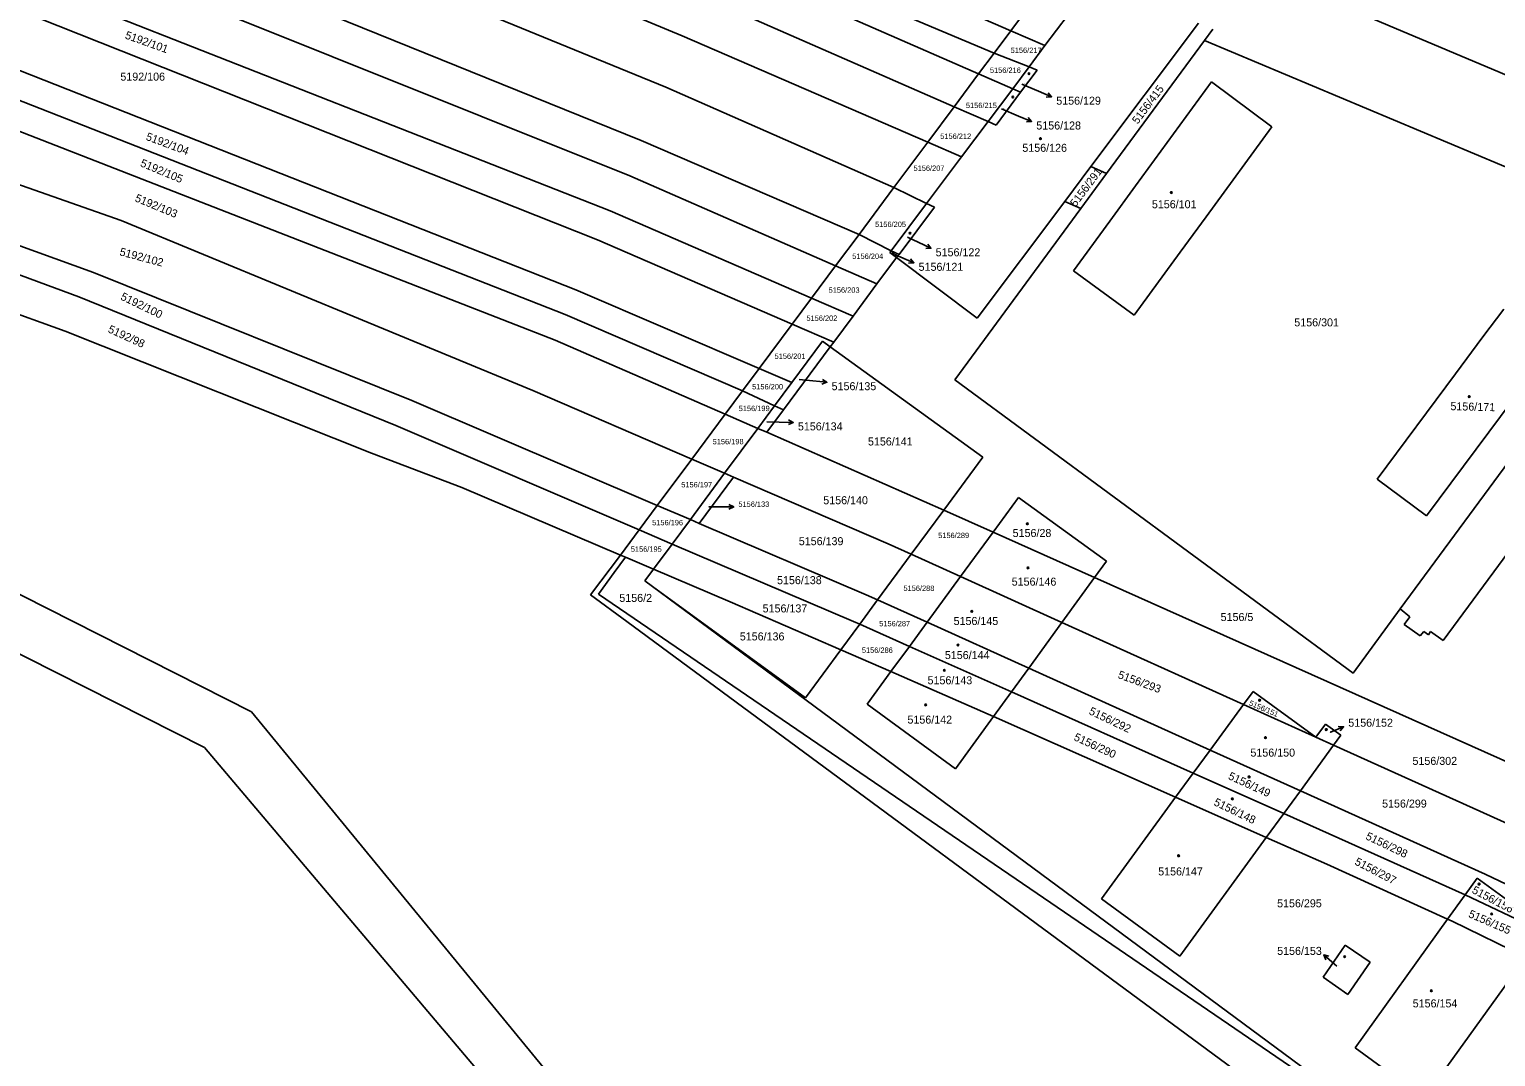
# Model space of a CAD drawing. Extents: x -593183 to -588034, y -1130415 to -1124994.
# Drawn here: x -590831.1 to -590519.7, y -1127703.4 to -1127485.2 of the extents above; entities that cross this region are included whole.
import ezdxf

# ---------------------------------------------------------------- set-up
doc = ezdxf.new("R2010")
doc.units = 0
for name, color, linetype in [('Vrstva 1', 7, 'Continuous'), ('Vrstva 16', 7, 'Continuous'), ('Vrstva 18', 7, 'Continuous'), ('Vrstva 19', 7, 'Continuous'), ('Vrstva 25', 7, 'Continuous')]:
    doc.layers.add(name, color=color, linetype=linetype)

msp = doc.modelspace()

# ---------------------------------------------------------------- linework, layer by layer
at = {"layer": 'Vrstva 1'}
for p, q in [((-590813.9, -1127435.81), (-590692.42, -1127486.57)), ((-590818.28, -1127447.36), (-590695.91, -1127497.44)), ((-590843.66, -1127451.05), (-590701.17, -1127508.8)), ((-590846.43, -1127459), (-590703.53, -1127516.29)), ((-590678.54, -1127461.1), (-590622.66, -1127485.46)), ((-590849.55, -1127467.97), (-590707.74, -1127523.73)), ((-590681.37, -1127466.93), (-590626.2, -1127490.21)), ((-590684.98, -1127470.33), (-590629.46, -1127494.59)), ((-590851.32, -1127473.96), (-590710.4, -1127529.88)), ((-590688.4, -1127478.06), (-590634.67, -1127501.59)), ((-590615.25, -1127475.5), (-590622.66, -1127485.46)), ((-590615.38, -1127488.63), (-590608, -1127478.78)), ((-590605.61, -1127514.32), (-590582.78, -1127483.87)), ((-590855.29, -1127485.18), (-590715.01, -1127540.47)), ((-590692.42, -1127486.57), (-590640.28, -1127509.13)), ((-590622.66, -1127485.46), (-590626.2, -1127490.21)), ((-590622.66, -1127485.46), (-590615.38, -1127488.63)), ((-590602.28, -1127515.77), (-590581.52, -1127487.56)), ((-590579.74, -1127485.14), (-590581.52, -1127487.56)), ((-590581.52, -1127487.56), (-590481.83, -1127529.38)), ((-590717.31, -1127545.76), (-590857.28, -1127490.79)), ((-590626.2, -1127490.21), (-590629.46, -1127494.59)), ((-590626.2, -1127490.21), (-590618.75, -1127493.12)), ((-590618.75, -1127493.12), (-590615.38, -1127488.63)), ((-590622.23, -1127497.77), (-590618.75, -1127493.12)), ((-590617.05, -1127493.86), (-590620.54, -1127498.51)), ((-590618.75, -1127493.12), (-590617.05, -1127493.86)), ((-590719.39, -1127551.21), (-590858.71, -1127496.87)), ((-590629.46, -1127494.59), (-590634.67, -1127501.59)), ((-590629.46, -1127494.59), (-590622.23, -1127497.77)), ((-590596.15, -1127518.43), (-590579.99, -1127496.29)), ((-590579.99, -1127496.29), (-590567.18, -1127505.9)), ((-590695.91, -1127497.44), (-590647.44, -1127518.74)), ((-590622.23, -1127497.77), (-590627.47, -1127504.75)), ((-590625.77, -1127505.49), (-590620.54, -1127498.51)), ((-590620.54, -1127498.51), (-590622.23, -1127497.77)), ((-590634.67, -1127501.59), (-590640.28, -1127509.13)), ((-590634.67, -1127501.59), (-590627.47, -1127504.75)), ((-590627.47, -1127504.75), (-590633.08, -1127512.24)), ((-590627.47, -1127504.75), (-590625.77, -1127505.49)), ((-590567.18, -1127505.9), (-590581.12, -1127524.96)), ((-590862.69, -1127507.8), (-590811.59, -1127525.74)), ((-590701.17, -1127508.8), (-590654.85, -1127528.71)), ((-590640.28, -1127509.13), (-590647.44, -1127518.74)), ((-590640.28, -1127509.13), (-590633.08, -1127512.24)), ((-590633.08, -1127512.24), (-590640.55, -1127522.19)), ((-590611.16, -1127521.72), (-590605.61, -1127514.32)), ((-590607.77, -1127523.22), (-590602.28, -1127515.77)), ((-590605.61, -1127514.32), (-590602.28, -1127515.77)), ((-590703.53, -1127516.29), (-590659.84, -1127535.41)), ((-590647.44, -1127518.74), (-590654.85, -1127528.71)), ((-590647.44, -1127518.74), (-590640.55, -1127522.19)), ((-590601.62, -1127525.93), (-590596.15, -1127518.43)), ((-590865.72, -1127519.27), (-590817.47, -1127536.85)), ((-590611.16, -1127521.72), (-590629.76, -1127546.54)), ((-590611.16, -1127521.72), (-590607.77, -1127523.22)), ((-590707.74, -1127523.73), (-590664.94, -1127542.27)), ((-590648.07, -1127532.23), (-590640.55, -1127522.19)), ((-590646.37, -1127532.96), (-590638.85, -1127522.93)), ((-590640.55, -1127522.19), (-590638.85, -1127522.93)), ((-590634.55, -1127559.6), (-590607.77, -1127523.22)), ((-590581.12, -1127524.96), (-590586.66, -1127532.53)), ((-590811.59, -1127525.74), (-590724.13, -1127561.89)), ((-590609.32, -1127536.48), (-590601.62, -1127525.93)), ((-590856.83, -1127528.49), (-590820.6, -1127542.01)), ((-590710.4, -1127529.88), (-590669.05, -1127547.78)), ((-590654.85, -1127528.71), (-590659.84, -1127535.41)), ((-590654.85, -1127528.71), (-590648.07, -1127532.23)), ((-590646.88, -1127533.64), (-590651.06, -1127539.25)), ((-590648.32, -1127532.56), (-590648.07, -1127532.23)), ((-590646.88, -1127533.64), (-590648.32, -1127532.56)), ((-590648.07, -1127532.23), (-590646.37, -1127532.96)), ((-590646.37, -1127532.96), (-590646.88, -1127533.64)), ((-590629.76, -1127546.54), (-590646.88, -1127533.64)), ((-590586.66, -1127532.53), (-590596.44, -1127545.9)), ((-590817.47, -1127536.85), (-590749.83, -1127563.98)), ((-590664.94, -1127542.27), (-590659.84, -1127535.41)), ((-590659.84, -1127535.41), (-590651.06, -1127539.25)), ((-590596.44, -1127545.9), (-590609.32, -1127536.48)), ((-590851.14, -1127539.27), (-590823.51, -1127549.3)), ((-590715.01, -1127540.47), (-590676.08, -1127557.24)), ((-590651.06, -1127539.25), (-590656.14, -1127546.08)), ((-590820.6, -1127542.01), (-590753.25, -1127569.31)), ((-590669.05, -1127547.78), (-590664.94, -1127542.27)), ((-590664.94, -1127542.27), (-590656.14, -1127546.08)), ((-590717.31, -1127545.76), (-590679.6, -1127561.96)), ((-590656.14, -1127546.08), (-590660.24, -1127551.59)), ((-590522.35, -1127550.51), (-590517.95, -1127544.59)), ((-590823.51, -1127549.3), (-590758.4, -1127575.21)), ((-590676.08, -1127557.24), (-590669.05, -1127547.78)), ((-590669.05, -1127547.78), (-590660.24, -1127551.59)), ((-590719.39, -1127551.21), (-590683.27, -1127566.9)), ((-590670.94, -1127565.97), (-590660.98, -1127552.59)), ((-590669.17, -1127560.21), (-590662.64, -1127551.39)), ((-590662.64, -1127551.39), (-590660.98, -1127552.59)), ((-590660.24, -1127551.59), (-590660.98, -1127552.59)), ((-590660.98, -1127552.59), (-590628.6, -1127576.07)), ((-590528.19, -1127558.35), (-590522.35, -1127550.51)), ((-590679.6, -1127561.96), (-590676.08, -1127557.24)), ((-590676.08, -1127557.24), (-590669.17, -1127560.21)), ((-590544.81, -1127580.7), (-590528.19, -1127558.35)), ((-590724.13, -1127561.89), (-590690.39, -1127576.46)), ((-590683.27, -1127566.9), (-590679.6, -1127561.96)), ((-590679.6, -1127561.96), (-590672.82, -1127565.15)), ((-590672.82, -1127565.15), (-590669.17, -1127560.21)), ((-590749.83, -1127563.98), (-590697.71, -1127586.29)), ((-590672.82, -1127565.15), (-590676.36, -1127569.93)), ((-590672.82, -1127565.15), (-590670.94, -1127565.97)), ((-590515.93, -1127563.76), (-590534.34, -1127588.5)), ((-590690.39, -1127576.46), (-590683.27, -1127566.9)), ((-590683.27, -1127566.9), (-590676.36, -1127569.93)), ((-590674.48, -1127570.75), (-590670.94, -1127565.97)), ((-590509.3, -1127566.69), (-590539.92, -1127608.29)), ((-590753.25, -1127569.31), (-590701.54, -1127591.45)), ((-590676.36, -1127569.93), (-590683.42, -1127579.47)), ((-590676.36, -1127569.93), (-590674.48, -1127570.75)), ((-590674.48, -1127570.75), (-590636.87, -1127587.3)), ((-590758.4, -1127575.21), (-590739.26, -1127582.48)), ((-590697.71, -1127586.29), (-590690.39, -1127576.46)), ((-590690.39, -1127576.46), (-590683.42, -1127579.47)), ((-590636.87, -1127587.3), (-590628.6, -1127576.07)), ((-590683.42, -1127579.47), (-590690.69, -1127589.29)), ((-590688.8, -1127590.1), (-590681.53, -1127580.28)), ((-590681.53, -1127580.28), (-590683.42, -1127579.47)), ((-590681.53, -1127580.28), (-590648.69, -1127594.46)), ((-590534.34, -1127588.5), (-590544.81, -1127580.7)), ((-590739.26, -1127582.48), (-590705.55, -1127596.83)), ((-590508.04, -1127584.05), (-590530.8, -1127615.02)), ((-590701.54, -1127591.45), (-590697.71, -1127586.29)), ((-590697.71, -1127586.29), (-590690.69, -1127589.29)), ((-590643.77, -1127596.68), (-590636.87, -1127587.3)), ((-590636.87, -1127587.3), (-590626.41, -1127591.98)), ((-590626.41, -1127591.98), (-590621.03, -1127584.63)), ((-590621.03, -1127584.63), (-590602.3, -1127598.16)), ((-590690.69, -1127589.29), (-590694.54, -1127594.49)), ((-590690.69, -1127589.29), (-590688.8, -1127590.1)), ((-590688.8, -1127590.1), (-590653.35, -1127605.27)), ((-590856.43, -1127593.45), (-590783.91, -1127630.13)), ((-590705.55, -1127596.83), (-590701.54, -1127591.45)), ((-590701.54, -1127591.45), (-590694.54, -1127594.49)), ((-590633.32, -1127601.41), (-590626.41, -1127591.98)), ((-590626.41, -1127591.98), (-590604.83, -1127601.63)), ((-590875.42, -1127596.59), (-590793.85, -1127637.68)), ((-590705.55, -1127596.83), (-590711.87, -1127605.32)), ((-590705.55, -1127596.83), (-590704.48, -1127597.29)), ((-590694.54, -1127594.49), (-590698.5, -1127599.84)), ((-590694.54, -1127594.49), (-590656.01, -1127610.94)), ((-590650.91, -1127606.37), (-590643.77, -1127596.68)), ((-590648.69, -1127594.46), (-590643.77, -1127596.68)), ((-590643.77, -1127596.68), (-590633.32, -1127601.41)), ((-590704.48, -1127597.29), (-590706.88, -1127600.56)), ((-590704.48, -1127597.29), (-590698.5, -1127599.84)), ((-590698.5, -1127599.84), (-590700.34, -1127602.33)), ((-590698.5, -1127599.84), (-590682.26, -1127606.75)), ((-590602.3, -1127598.16), (-590604.83, -1127601.63)), ((-590706.88, -1127600.56), (-590710.23, -1127605.11)), ((-590700.34, -1127602.33), (-590698.73, -1127603.51)), ((-590640.42, -1127611.11), (-590633.32, -1127601.41)), ((-590633.32, -1127601.41), (-590611.76, -1127611.16)), ((-590604.83, -1127601.63), (-590611.76, -1127611.16)), ((-590508.05, -1127644.89), (-590604.83, -1127601.63)), ((-590711.87, -1127605.32), (-590704.19, -1127610.98)), ((-590710.23, -1127605.11), (-590618.57, -1127667.67)), ((-590698.73, -1127603.51), (-590666.23, -1127627.19)), ((-590698.73, -1127603.51), (-590533.17, -1127725.94)), ((-590653.35, -1127605.27), (-590650.91, -1127606.37)), ((-590682.26, -1127606.75), (-590658.71, -1127616.97)), ((-590654.7, -1127611.53), (-590650.91, -1127606.37)), ((-590650.91, -1127606.37), (-590640.42, -1127611.11)), ((-590539.92, -1127608.29), (-590537.86, -1127609.94)), ((-590704.19, -1127610.98), (-590498.47, -1127762.68)), ((-590658.71, -1127616.97), (-590654.7, -1127611.53)), ((-590656.01, -1127610.94), (-590654.7, -1127611.53)), ((-590654.7, -1127611.53), (-590644.17, -1127616.23)), ((-590644.17, -1127616.23), (-590640.42, -1127611.11)), ((-590640.42, -1127611.11), (-590618.82, -1127620.86)), ((-590611.76, -1127611.16), (-590618.82, -1127620.86)), ((-590573.21, -1127628.59), (-590611.76, -1127611.16)), ((-590537.86, -1127609.94), (-590539.06, -1127611.61)), ((-590539.06, -1127611.61), (-590535.68, -1127614.02)), ((-590535.68, -1127614.02), (-590534.9, -1127613.04)), ((-590534.9, -1127613.04), (-590533.95, -1127613.81)), ((-590533.95, -1127613.81), (-590533.46, -1127613.06)), ((-590533.46, -1127613.06), (-590530.8, -1127615.02)), ((-590666.23, -1127627.19), (-590658.71, -1127616.97)), ((-590658.71, -1127616.97), (-590648.09, -1127621.58)), ((-590648.09, -1127621.58), (-590644.17, -1127616.23)), ((-590644.17, -1127616.23), (-590622.5, -1127625.91)), ((-590653.16, -1127628.5), (-590648.09, -1127621.58)), ((-590648.09, -1127621.58), (-590626.3, -1127631.13)), ((-590618.82, -1127620.86), (-590622.5, -1127625.91)), ((-590618.82, -1127620.86), (-590580.28, -1127638.26)), ((-590622.5, -1127625.91), (-590626.3, -1127631.13)), ((-590583.87, -1127643.17), (-590622.5, -1127625.91)), ((-590571.16, -1127625.79), (-590573.21, -1127628.59)), ((-590557.85, -1127635.54), (-590571.16, -1127625.79)), ((-590783.91, -1127630.13), (-590663.28, -1127777.01)), ((-590634.39, -1127642.25), (-590653.16, -1127628.5)), ((-590573.21, -1127628.59), (-590580.28, -1127638.26)), ((-590557.85, -1127635.54), (-590573.21, -1127628.59)), ((-590626.3, -1127631.13), (-590634.39, -1127642.25)), ((-590626.3, -1127631.13), (-590587.62, -1127648.29)), ((-590555.79, -1127632.73), (-590557.85, -1127635.54)), ((-590552.51, -1127635.12), (-590555.79, -1127632.73)), ((-590561.12, -1127646.92), (-590554.06, -1127637.25)), ((-590557.85, -1127635.54), (-590554.06, -1127637.25)), ((-590554.06, -1127637.25), (-590552.51, -1127635.12)), ((-590554.06, -1127637.25), (-590515.02, -1127654.83)), ((-590793.85, -1127637.68), (-590671.03, -1127782.98)), ((-590580.28, -1127638.26), (-590583.87, -1127643.17)), ((-590580.28, -1127638.26), (-590561.12, -1127646.92)), ((-590583.87, -1127643.17), (-590587.62, -1127648.29)), ((-590564.65, -1127651.76), (-590583.87, -1127643.17)), ((-590587.62, -1127648.29), (-590603.38, -1127669.85)), ((-590587.62, -1127648.29), (-590568.36, -1127656.83)), ((-590564.65, -1127651.76), (-590561.12, -1127646.92)), ((-590561.12, -1127646.92), (-590521.88, -1127664.61)), ((-590568.36, -1127656.83), (-590564.65, -1127651.76)), ((-590526.1, -1127668.98), (-590564.65, -1127651.76)), ((-590586.74, -1127682.02), (-590568.36, -1127656.83)), ((-590568.36, -1127656.83), (-590555.5, -1127662.51)), ((-590555.5, -1127662.51), (-590529.85, -1127674.21)), ((-590521.88, -1127664.61), (-590506.72, -1127671.85)), ((-590618.57, -1127667.67), (-590533.17, -1127725.94)), ((-590523.56, -1127665.46), (-590526.1, -1127668.98)), ((-590508.86, -1127676.19), (-590523.56, -1127665.46)), ((-590603.38, -1127669.85), (-590586.74, -1127682.02)), ((-590526.1, -1127668.98), (-590529.85, -1127674.21)), ((-590526.1, -1127668.98), (-590509.4, -1127676.94)), ((-590529.85, -1127674.21), (-590549.49, -1127701.5)), ((-590529.85, -1127674.21), (-590528.9, -1127674.61)), ((-590528.9, -1127674.61), (-590513.21, -1127682.22)), ((-590556.32, -1127686.52), (-590551.59, -1127679.67)), ((-590551.59, -1127679.67), (-590546.32, -1127683.31)), ((-590546.32, -1127683.31), (-590551.05, -1127690.16)), ((-590534.82, -1127712.21), (-590513.21, -1127682.22)), ((-590551.05, -1127690.16), (-590556.32, -1127686.52)), ((-590549.49, -1127701.5), (-590534.82, -1127712.21))]:
    msp.add_line(p, q, dxfattribs=at)
for points in [[(-590537.38, -1127457.14), (-590541.09, -1127462.2), (-590544.65, -1127467.05), (-590548.34, -1127472.08), (-590551.95, -1127477), (-590553.8, -1127479.52), (-590472.33, -1127513.88), (-590470.45, -1127511.34), (-590466.81, -1127506.4)], [(-590634.55, -1127559.6), (-590549.93, -1127621.89), (-590539.92, -1127608.29)]]:
    msp.add_lwpolyline(points, dxfattribs=at)
at = {"layer": 'Vrstva 16'}
for p, q in [((-590620.28, -1127496.8), (-590616.74, -1127498.3)), ((-590624.59, -1127502.06), (-590620.98, -1127503.58)), ((-590644.59, -1127529.29), (-590642.3, -1127530.38)), ((-590647.3, -1127532.96), (-590645.96, -1127533.55)), ((-590667.6, -1127559.55), (-590664.68, -1127559.83)), ((-590674.45, -1127568.52), (-590671.85, -1127568.58)), ((-590686.8, -1127586.6), (-590684.49, -1127586.6)), ((-590554.83, -1127634.54), (-590554.71, -1127634.49)), ((-590553.4, -1127684.15), (-590553.9, -1127683.72))]:
    msp.add_line(p, q, dxfattribs=at)
at = {"layer": 'Vrstva 25'}
for p, q in [((-590616.74, -1127498.3), (-590613.98, -1127499.47)), ((-590620.98, -1127503.58), (-590618.21, -1127504.74)), ((-590642.3, -1127530.38), (-590639.59, -1127531.67)), ((-590645.96, -1127533.55), (-590643.21, -1127534.76)), ((-590664.68, -1127559.83), (-590661.69, -1127560.12)), ((-590671.85, -1127568.58), (-590668.85, -1127568.65)), ((-590684.49, -1127586.6), (-590681.49, -1127586.6)), ((-590554.71, -1127634.49), (-590551.95, -1127633.3)), ((-590553.9, -1127683.72), (-590556.18, -1127681.77))]:
    msp.add_line(p, q, dxfattribs=at)
for points in [[(-590614.7, -1127498.62), (-590613.98, -1127499.47), (-590615.09, -1127499.54)], [(-590618.94, -1127503.89), (-590618.21, -1127504.74), (-590619.33, -1127504.82)], [(-590640.28, -1127530.79), (-590639.59, -1127531.67), (-590640.71, -1127531.69)], [(-590643.93, -1127533.9), (-590643.21, -1127534.76), (-590644.33, -1127534.81)], [(-590662.64, -1127559.52), (-590661.69, -1127560.12), (-590662.74, -1127560.52)], [(-590669.84, -1127568.13), (-590668.85, -1127568.65), (-590669.86, -1127569.13)], [(-590682.49, -1127586.1), (-590681.49, -1127586.6), (-590682.49, -1127587.1)], [(-590553.07, -1127633.24), (-590551.95, -1127633.3), (-590552.68, -1127634.16)], [(-590555.74, -1127682.8), (-590556.18, -1127681.77), (-590555.09, -1127682.04)]]:
    msp.add_lwpolyline(points, dxfattribs=at)
for centre, radius in [((-590618.76, -1127494.59), 0.175), ((-590618.76, -1127494.59), 0.15), ((-590622.2, -1127499.55), 0.175), ((-590622.2, -1127499.55), 0.15), ((-590616.34, -1127508.38), 0.175), ((-590616.34, -1127508.38), 0.15), ((-590588.54, -1127519.83), 0.175), ((-590588.54, -1127519.83), 0.15), ((-590644.04, -1127528.46), 0.175), ((-590644.04, -1127528.46), 0.15), ((-590647.6, -1127532.75), 0.175), ((-590647.6, -1127532.75), 0.15), ((-590525.27, -1127563.18), 0.175), ((-590525.27, -1127563.18), 0.15), ((-590619.13, -1127590.2), 0.175), ((-590619.13, -1127590.2), 0.15), ((-590618.97, -1127599.56), 0.175), ((-590618.97, -1127599.56), 0.15), ((-590630.92, -1127608.79), 0.175), ((-590630.92, -1127608.79), 0.15), ((-590633.86, -1127615.95), 0.175), ((-590633.86, -1127615.95), 0.15), ((-590636.74, -1127621.31), 0.175), ((-590636.74, -1127621.31), 0.15), ((-590569.8, -1127627.67), 0.175), ((-590569.8, -1127627.67), 0.15), ((-590640.71, -1127628.66), 0.175), ((-590640.71, -1127628.66), 0.15), ((-590555.64, -1127633.9), 0.175), ((-590555.64, -1127633.9), 0.15), ((-590568.54, -1127635.62), 0.175), ((-590568.54, -1127635.62), 0.15), ((-590572.01, -1127643.96), 0.175), ((-590572.01, -1127643.96), 0.15), ((-590575.59, -1127648.63), 0.175), ((-590575.59, -1127648.63), 0.15), ((-590587, -1127660.72), 0.175), ((-590587, -1127660.72), 0.15), ((-590523.17, -1127666.74), 0.175), ((-590523.17, -1127666.74), 0.15), ((-590520.51, -1127673.07), 0.175), ((-590520.51, -1127673.07), 0.15), ((-590551.71, -1127682.16), 0.175), ((-590551.71, -1127682.16), 0.15), ((-590533.31, -1127689.39), 0.175), ((-590533.31, -1127689.39), 0.15)]:
    msp.add_circle(centre, radius, dxfattribs=at)

# ---------------------------------------------------------------- texts
at = {"layer": 'Vrstva 16'}
for s, height, p in [('5156/129', 1.7, (-590612.98, -1127501.17)), ('5156/128', 1.7, (-590617.21, -1127506.44)), ('5156/122', 1.7, (-590638.59, -1127533.37)), ('5156/121', 1.7, (-590642.21, -1127536.46)), ('5156/135', 1.7, (-590660.69, -1127561.82)), ('5156/134', 1.7, (-590667.85, -1127570.35)), ('5156/133', 1.14, (-590680.49, -1127586.6)), ('5156/152', 1.7, (-590550.95, -1127633.3)), ('5156/153', 1.7, (-590566.06, -1127681.77))]:
    msp.add_text(s, height=height, dxfattribs=at).set_placement(p)
at = {"layer": 'Vrstva 18'}
for s, height, rotation, p in [('5192/101', 1.7, 340.3704, (-590810.89, -1127487.07)), ('5156/415', 1.7, 53.1439, (-590595.68, -1127505.42)), ('5192/104', 1.7, 339.6384, (-590806.47, -1127508.61)), ('5192/105', 1.7, 337.2856, (-590807.66, -1127514.2)), ('5156/291', 1.7, 53.1482, (-590608.84, -1127523)), ('5192/103', 1.7, 337.4452, (-590808.81, -1127521.63)), ('5192/102', 1.7, 345.0759, (-590812.04, -1127533.14)), ('5192/100', 1.7, 334.0369, (-590811.85, -1127542.49)), ('5192/98', 1.7, 335.471, (-590814.53, -1127549.45)), ('5156/133', 0.1, 52.4314, (-590686.8, -1127586.62)), ('5156/293', 1.7, 339.8424, (-590600.02, -1127622.92)), ('5156/292', 1.7, 334.4212, (-590606.19, -1127630.56)), ('5156/290', 1.7, 335.1794, (-590609.39, -1127636.09)), ('5156/298', 1.7, 334.4017, (-590547.41, -1127657.13)), ('5156/297', 1.7, 332.5752, (-590549.74, -1127662.5))]:
    msp.add_text(s, height=height, rotation=rotation, dxfattribs=at).set_placement(p)
for s, height, p in [('5156/217', 1.14, (-590622.66, -1127490.18)), ('5156/216', 1.14, (-590627.06, -1127494.41)), ('5192/106', 1.7, (-590811.75, -1127496.06)), ('5156/215', 1.14, (-590632.16, -1127501.89)), ('5156/212', 1.14, (-590637.61, -1127508.44)), ('5156/207', 1.14, (-590643.29, -1127515.23)), ('5156/205', 1.14, (-590651.46, -1127527.15)), ('5156/204', 1.14, (-590656.3, -1127533.93)), ('5156/203', 1.14, (-590661.32, -1127541.12)), ('5156/202', 1.14, (-590666.04, -1127547.09)), ('5156/301', 1.7, (-590562.42, -1127548.26)), ('5156/201', 1.14, (-590672.8, -1127555.17)), ('5156/135', 0.1, (-590667.6, -1127559.55)), ('5156/200', 1.14, (-590677.57, -1127561.64)), ('5156/199', 1.14, (-590680.42, -1127566.26)), ('5156/134', 0.1, (-590674.45, -1127568.52)), ('5156/141', 1.7, (-590652.97, -1127573.56)), ('5156/198', 1.14, (-590685.95, -1127573.31)), ('5156/197', 1.14, (-590692.62, -1127582.46)), ('5156/140', 1.7, (-590662.46, -1127586.04)), ('5156/196', 1.14, (-590698.81, -1127590.51)), ('5156/139', 1.7, (-590667.66, -1127594.74)), ('5156/289', 1.14, (-590638.05, -1127593.23)), ('5156/195', 1.14, (-590703.34, -1127596.14)), ('5156/138', 1.7, (-590672.28, -1127603.02)), ('5156/2', 1.7, (-590705.78, -1127606.79)), ('5156/288', 1.14, (-590645.43, -1127604.46)), ('5156/137', 1.7, (-590675.34, -1127609.02)), ('5156/5', 1.7, (-590578.07, -1127610.85)), ('5156/287', 1.14, (-590650.58, -1127611.97)), ('5156/136', 1.7, (-590680.19, -1127614.97)), ('5156/286', 1.14, (-590654.26, -1127617.61)), ('5156/302', 1.7, (-590537.32, -1127641.41)), ('5156/299', 1.7, (-590543.77, -1127650.48)), ('5156/295', 1.7, (-590566.07, -1127671.66))]:
    msp.add_text(s, height=height, dxfattribs=at).set_placement(p)
at = {"layer": 'Vrstva 19'}
for s, height, p in [('5156/129', 0.1, (-590620.28, -1127496.8)), ('5156/128', 0.1, (-590624.59, -1127502.06)), ('5156/126', 1.7, (-590620.18, -1127511.18)), ('5156/101', 1.7, (-590592.67, -1127523.17)), ('5156/122', 0.1, (-590644.59, -1127529.29)), ('5156/121', 0.1, (-590647.3, -1127532.96)), ('5156/28', 1.7, (-590622.24, -1127593)), ('5156/146', 1.7, (-590622.44, -1127603.33)), ('5156/145', 1.7, (-590634.78, -1127611.69)), ('5156/144', 1.7, (-590636.64, -1127618.93)), ('5156/143', 1.7, (-590640.31, -1127624.29)), ('5156/142', 1.7, (-590644.58, -1127632.64)), ('5156/152', 0.1, (-590554.83, -1127634.54)), ('5156/150', 1.7, (-590571.74, -1127639.65)), ('5156/147', 1.7, (-590591.33, -1127664.89)), ('5156/153', 0.1, (-590553.4, -1127684.15)), ('5156/154', 1.7, (-590537.27, -1127692.92))]:
    msp.add_text(s, height=height, dxfattribs=at).set_placement(p)
for s, height, rotation, p in [('5156/171', 1.7, 358.5837, (-590529.27, -1127566.05)), ('5156/151', 1.14, 336.8014, (-590572.14, -1127628.69)), ('5156/149', 1.7, 335.4213, (-590576.6, -1127644.37)), ('5156/148', 1.7, 334.2529, (-590579.67, -1127649.9)), ('5156/156', 1.7, 332.193, (-590524.83, -1127668.52)), ('5156/155', 1.7, 336.5167, (-590525.58, -1127673.68))]:
    msp.add_text(s, height=height, rotation=rotation, dxfattribs=at).set_placement(p)

doc.saveas('drawing.dxf')
